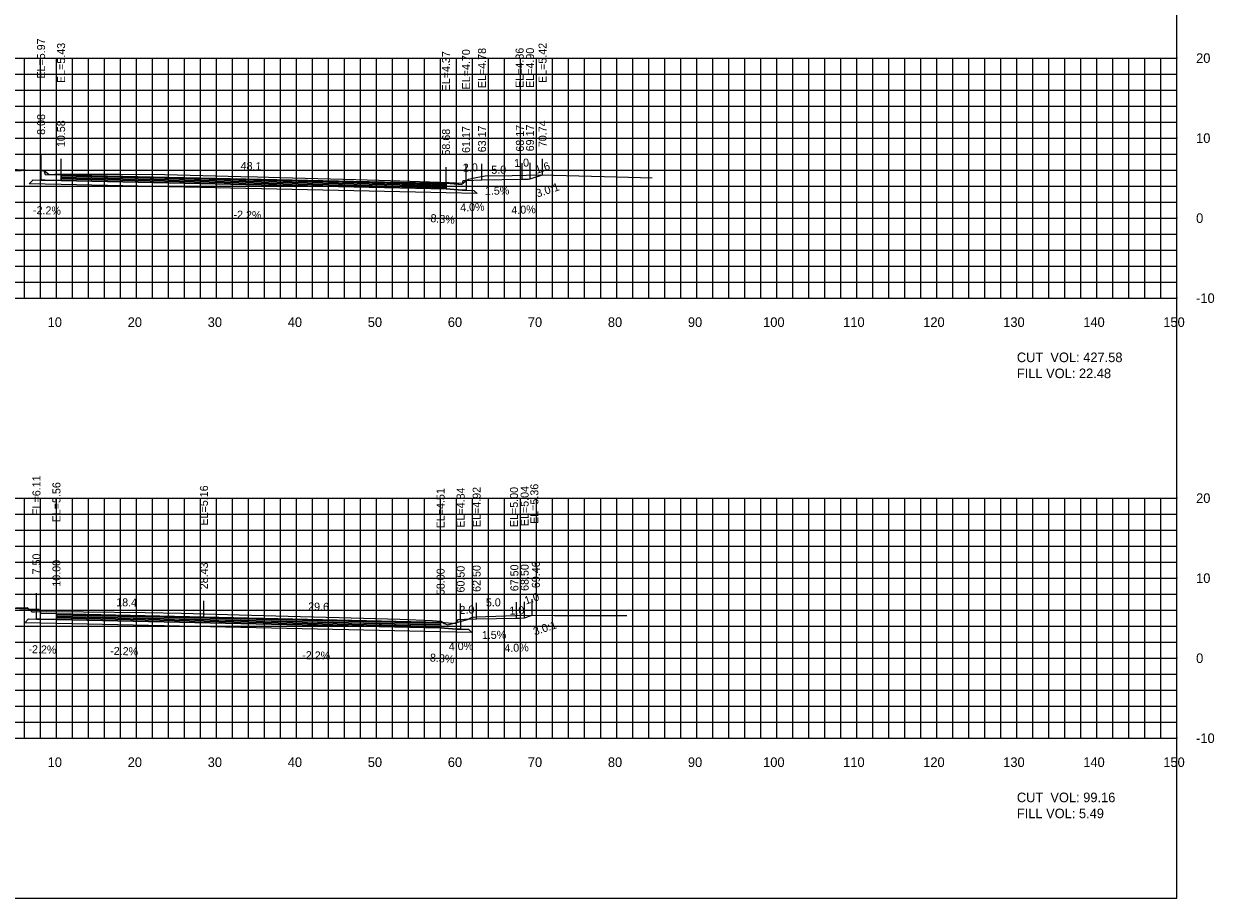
# Model space of a CAD drawing. Extents: x 1797419 to 1809236, y 248759 to 251512.
# Drawn here: x 1808756.9 to 1808905.7, y 250079.4 to 250188.7 of the extents above; entities that cross this region are included whole.
import ezdxf

# ---------------------------------------------------------------- set-up
doc = ezdxf.new("R2010")
doc.units = 0
for name, color, linetype in [('10', 7, 'Continuous'), ('3', 7, 'Continuous'), ('31', 7, 'Continuous'), ('4', 7, 'Continuous'), ('60', 7, 'Continuous'), ('ANNO-TXT', 7, 'Continuous'), ('BASE', 7, 'Continuous'), ('CL-CNST', 7, 'Continuous'), ('Level 62', 7, 'Continuous'), ('LOWER BINDER', 7, 'Continuous'), ('M-ROADS', 7, 'Continuous'), ('UPPER BINDER', 7, 'Continuous'), ('WEARING', 7, 'Continuous')]:
    doc.layers.add(name, color=color, linetype=linetype)

msp = doc.modelspace()

# ---------------------------------------------------------------- linework, layer by layer
for p, q in [((1808759.08, 250170.4), (1808759.08, 250172.4)), ((1808761.58, 250169.86), (1808761.58, 250171.86)), ((1808812.18, 250169.13), (1808812.18, 250171.13)), ((1808814.17, 250169.21), (1808814.17, 250171.21)), ((1808819.18, 250169.29), (1808819.18, 250171.29)), ((1808820.17, 250169.33), (1808820.17, 250171.33)), ((1808821.74, 250169.85), (1808821.74, 250171.85)), ((1808809.68, 250168.8), (1808809.68, 250170.8)), ((1808758.5, 250115.54), (1808758.5, 250117.54)), ((1808761, 250115), (1808761, 250117)), ((1808779.43, 250114.59), (1808779.43, 250116.59)), ((1808809, 250113.94), (1808809, 250115.94)), ((1808811.5, 250114.27), (1808811.5, 250116.27)), ((1808813.5, 250114.35), (1808813.5, 250116.35)), ((1808818.5, 250114.43), (1808818.5, 250116.43)), ((1808819.5, 250114.47), (1808819.5, 250116.47)), ((1808820.46, 250114.79), (1808820.46, 250116.79))]:
    msp.add_line(p, q)
for points in [[(1808601, 250079.43), (1808901, 250079.43), (1808901, 250269.43), (1808601, 250269.43)], [(1808759.08, 250170.4), (1808759.41, 250170.4), (1808759.58, 250169.9), (1808761.58, 250169.86), (1808761.58, 250169.14), (1808759.58, 250169.18), (1808759.08, 250169.18)], [(1808809.68, 250168.8), (1808811.68, 250168.63), (1808811.84, 250169.13), (1808812.18, 250169.13), (1808812.18, 250167.92), (1808811.68, 250167.92), (1808809.68, 250168.08)], [(1808758.5, 250115.54), (1808758.83, 250115.54), (1808759, 250115.04), (1808761, 250115), (1808761, 250114.28), (1808759, 250114.32), (1808758.5, 250114.32)], [(1808809, 250113.94), (1808811, 250113.77), (1808811.17, 250114.27), (1808811.5, 250114.27), (1808811.5, 250113.06), (1808811, 250113.06), (1808809, 250113.22)]]:
    msp.add_lwpolyline(points, close=True)
at = {"layer": '60'}
for p, q in [((1808901, 250154.43), (1808901, 250184.43)), ((1808901.06, 250184.43), (1808901, 250184.43)), ((1808901.06, 250174.43), (1808901, 250174.43)), ((1808901.06, 250164.43), (1808901, 250164.43)), ((1808601, 250154.43), (1808901, 250154.43)), ((1808761, 250154.37), (1808761, 250154.43)), ((1808771, 250154.37), (1808771, 250154.43)), ((1808781, 250154.37), (1808781, 250154.43)), ((1808791, 250154.37), (1808791, 250154.43)), ((1808801, 250154.37), (1808801, 250154.43)), ((1808811, 250154.37), (1808811, 250154.43)), ((1808821, 250154.37), (1808821, 250154.43)), ((1808831, 250154.37), (1808831, 250154.43)), ((1808841, 250154.37), (1808841, 250154.43)), ((1808851, 250154.37), (1808851, 250154.43)), ((1808861, 250154.37), (1808861, 250154.43)), ((1808871, 250154.37), (1808871, 250154.43)), ((1808881, 250154.37), (1808881, 250154.43)), ((1808891, 250154.37), (1808891, 250154.43)), ((1808901, 250154.37), (1808901, 250154.43)), ((1808901.06, 250154.43), (1808901, 250154.43)), ((1808901, 250099.43), (1808901, 250129.43)), ((1808901.06, 250129.43), (1808901, 250129.43)), ((1808901.06, 250119.43), (1808901, 250119.43)), ((1808901.06, 250109.43), (1808901, 250109.43)), ((1808601, 250099.43), (1808901, 250099.43)), ((1808761, 250099.37), (1808761, 250099.43)), ((1808771, 250099.37), (1808771, 250099.43)), ((1808781, 250099.37), (1808781, 250099.43)), ((1808791, 250099.37), (1808791, 250099.43)), ((1808801, 250099.37), (1808801, 250099.43)), ((1808811, 250099.37), (1808811, 250099.43)), ((1808821, 250099.37), (1808821, 250099.43)), ((1808831, 250099.37), (1808831, 250099.43)), ((1808841, 250099.37), (1808841, 250099.43)), ((1808851, 250099.37), (1808851, 250099.43)), ((1808861, 250099.37), (1808861, 250099.43)), ((1808871, 250099.37), (1808871, 250099.43)), ((1808881, 250099.37), (1808881, 250099.43)), ((1808891, 250099.37), (1808891, 250099.43)), ((1808901, 250099.37), (1808901, 250099.43)), ((1808901.06, 250099.43), (1808901, 250099.43))]:
    msp.add_line(p, q, dxfattribs=at)
at = {"layer": 'BASE'}
for points in [[(1808761.58, 250169.14), (1808809.68, 250168.08), (1808811.68, 250167.92), (1808812.18, 250167.92), (1808813.17, 250167.9), (1808813.58, 250167.49), (1808809.68, 250167.58), (1808761.58, 250168.64), (1808757.6, 250168.73), (1808758.08, 250169.2), (1808759.08, 250169.18), (1808759.58, 250169.18)], [(1808761, 250114.28), (1808809, 250113.22), (1808811, 250113.06), (1808811.5, 250113.06), (1808812.5, 250113.04), (1808812.9, 250112.63), (1808809, 250112.72), (1808761, 250113.78), (1808757.03, 250113.86), (1808757.5, 250114.34), (1808758.5, 250114.32), (1808759, 250114.32)]]:
    msp.add_lwpolyline(points, close=True, dxfattribs=at)
at = {"layer": 'CL-CNST'}
for points in [[(1808751, 250170.73), (1808759.08, 250170.4), (1808759.16, 250170.4), (1808759.41, 250170.4), (1808759.58, 250169.9), (1808761.58, 250169.86), (1808809.68, 250168.8), (1808810.45, 250168.74), (1808811.68, 250168.63), (1808811.84, 250169.13), (1808812.06, 250169.13), (1808812.18, 250169.13), (1808814.17, 250169.21), (1808819.18, 250169.29), (1808819.97, 250169.32), (1808820.17, 250169.33), (1808820.45, 250169.42), (1808821.74, 250169.85)], [(1808751, 250115.84), (1808758.5, 250115.54), (1808758.68, 250115.54), (1808758.83, 250115.54), (1808759, 250115.04), (1808761, 250115), (1808779.43, 250114.59), (1808809, 250113.94), (1808811, 250113.77), (1808811.17, 250114.27), (1808811.45, 250114.27), (1808811.5, 250114.27), (1808812, 250114.29), (1808813.5, 250114.35), (1808818.5, 250114.43), (1808818.89, 250114.44), (1808819.5, 250114.47), (1808820.46, 250114.79)]]:
    msp.add_lwpolyline(points, dxfattribs=at)
at = {"layer": 'Level 62'}
for p, q in [((1808601, 250184.43), (1808901, 250184.43)), ((1808757, 250154.43), (1808757, 250184.43)), ((1808759, 250154.43), (1808759, 250184.43)), ((1808761, 250154.43), (1808761, 250184.43)), ((1808763, 250154.43), (1808763, 250184.43)), ((1808765, 250154.43), (1808765, 250184.43)), ((1808767, 250154.43), (1808767, 250184.43)), ((1808769, 250154.43), (1808769, 250184.43)), ((1808771, 250154.43), (1808771, 250184.43)), ((1808773, 250154.43), (1808773, 250184.43)), ((1808775, 250154.43), (1808775, 250184.43)), ((1808777, 250154.43), (1808777, 250184.43)), ((1808779, 250154.43), (1808779, 250184.43)), ((1808781, 250154.43), (1808781, 250184.43)), ((1808783, 250154.43), (1808783, 250184.43)), ((1808785, 250154.43), (1808785, 250184.43)), ((1808787, 250154.43), (1808787, 250184.43)), ((1808789, 250154.43), (1808789, 250184.43)), ((1808791, 250154.43), (1808791, 250184.43)), ((1808793, 250154.43), (1808793, 250184.43)), ((1808795, 250154.43), (1808795, 250184.43)), ((1808797, 250154.43), (1808797, 250184.43)), ((1808799, 250154.43), (1808799, 250184.43)), ((1808801, 250154.43), (1808801, 250184.43)), ((1808803, 250154.43), (1808803, 250184.43)), ((1808805, 250154.43), (1808805, 250184.43)), ((1808807, 250154.43), (1808807, 250184.43)), ((1808809, 250154.43), (1808809, 250184.43)), ((1808811, 250154.43), (1808811, 250184.43)), ((1808813, 250154.43), (1808813, 250184.43)), ((1808815, 250154.43), (1808815, 250184.43)), ((1808817, 250154.43), (1808817, 250184.43)), ((1808819, 250154.43), (1808819, 250184.43)), ((1808821, 250154.43), (1808821, 250184.43)), ((1808823, 250154.43), (1808823, 250184.43)), ((1808825, 250154.43), (1808825, 250184.43)), ((1808827, 250154.43), (1808827, 250184.43)), ((1808829, 250154.43), (1808829, 250184.43)), ((1808831, 250154.43), (1808831, 250184.43)), ((1808833, 250154.43), (1808833, 250184.43)), ((1808835, 250154.43), (1808835, 250184.43)), ((1808837, 250154.43), (1808837, 250184.43)), ((1808839, 250154.43), (1808839, 250184.43)), ((1808841, 250154.43), (1808841, 250184.43)), ((1808843, 250154.43), (1808843, 250184.43)), ((1808845, 250154.43), (1808845, 250184.43)), ((1808847, 250154.43), (1808847, 250184.43)), ((1808849, 250154.43), (1808849, 250184.43)), ((1808851, 250154.43), (1808851, 250184.43)), ((1808853, 250154.43), (1808853, 250184.43)), ((1808855, 250154.43), (1808855, 250184.43)), ((1808857, 250154.43), (1808857, 250184.43)), ((1808859, 250154.43), (1808859, 250184.43)), ((1808861, 250154.43), (1808861, 250184.43)), ((1808863, 250154.43), (1808863, 250184.43)), ((1808865, 250154.43), (1808865, 250184.43)), ((1808867, 250154.43), (1808867, 250184.43)), ((1808869, 250154.43), (1808869, 250184.43)), ((1808871, 250154.43), (1808871, 250184.43)), ((1808873, 250154.43), (1808873, 250184.43)), ((1808875, 250154.43), (1808875, 250184.43)), ((1808877, 250154.43), (1808877, 250184.43)), ((1808879, 250154.43), (1808879, 250184.43)), ((1808881, 250154.43), (1808881, 250184.43)), ((1808883, 250154.43), (1808883, 250184.43)), ((1808885, 250154.43), (1808885, 250184.43)), ((1808887, 250154.43), (1808887, 250184.43)), ((1808889, 250154.43), (1808889, 250184.43)), ((1808891, 250154.43), (1808891, 250184.43)), ((1808893, 250154.43), (1808893, 250184.43)), ((1808895, 250154.43), (1808895, 250184.43)), ((1808897, 250154.43), (1808897, 250184.43)), ((1808899, 250154.43), (1808899, 250184.43)), ((1808901, 250154.43), (1808901, 250184.43)), ((1808601, 250182.43), (1808901, 250182.43)), ((1808601, 250180.43), (1808901, 250180.43)), ((1808601, 250178.43), (1808901, 250178.43)), ((1808601, 250176.43), (1808901, 250176.43)), ((1808601, 250174.43), (1808901, 250174.43)), ((1808601, 250172.43), (1808901, 250172.43)), ((1808601, 250170.43), (1808901, 250170.43)), ((1808601, 250168.43), (1808901, 250168.43)), ((1808601, 250166.43), (1808901, 250166.43)), ((1808601, 250164.43), (1808901, 250164.43)), ((1808601, 250162.43), (1808901, 250162.43)), ((1808601, 250160.43), (1808901, 250160.43)), ((1808601, 250158.43), (1808901, 250158.43)), ((1808601, 250156.43), (1808901, 250156.43)), ((1808601, 250154.43), (1808901, 250154.43)), ((1808601, 250129.43), (1808901, 250129.43)), ((1808757, 250099.43), (1808757, 250129.43)), ((1808759, 250099.43), (1808759, 250129.43)), ((1808761, 250099.43), (1808761, 250129.43)), ((1808763, 250099.43), (1808763, 250129.43)), ((1808765, 250099.43), (1808765, 250129.43)), ((1808767, 250099.43), (1808767, 250129.43)), ((1808769, 250099.43), (1808769, 250129.43)), ((1808771, 250099.43), (1808771, 250129.43)), ((1808773, 250099.43), (1808773, 250129.43)), ((1808775, 250099.43), (1808775, 250129.43)), ((1808777, 250099.43), (1808777, 250129.43)), ((1808779, 250099.43), (1808779, 250129.43)), ((1808781, 250099.43), (1808781, 250129.43)), ((1808783, 250099.43), (1808783, 250129.43)), ((1808785, 250099.43), (1808785, 250129.43)), ((1808787, 250099.43), (1808787, 250129.43)), ((1808789, 250099.43), (1808789, 250129.43)), ((1808791, 250099.43), (1808791, 250129.43)), ((1808793, 250099.43), (1808793, 250129.43)), ((1808795, 250099.43), (1808795, 250129.43)), ((1808797, 250099.43), (1808797, 250129.43)), ((1808799, 250099.43), (1808799, 250129.43)), ((1808801, 250099.43), (1808801, 250129.43)), ((1808803, 250099.43), (1808803, 250129.43)), ((1808805, 250099.43), (1808805, 250129.43)), ((1808807, 250099.43), (1808807, 250129.43)), ((1808809, 250099.43), (1808809, 250129.43)), ((1808811, 250099.43), (1808811, 250129.43)), ((1808813, 250099.43), (1808813, 250129.43)), ((1808815, 250099.43), (1808815, 250129.43)), ((1808817, 250099.43), (1808817, 250129.43)), ((1808819, 250099.43), (1808819, 250129.43)), ((1808821, 250099.43), (1808821, 250129.43)), ((1808823, 250099.43), (1808823, 250129.43)), ((1808825, 250099.43), (1808825, 250129.43)), ((1808827, 250099.43), (1808827, 250129.43)), ((1808829, 250099.43), (1808829, 250129.43)), ((1808831, 250099.43), (1808831, 250129.43)), ((1808833, 250099.43), (1808833, 250129.43)), ((1808835, 250099.43), (1808835, 250129.43)), ((1808837, 250099.43), (1808837, 250129.43)), ((1808839, 250099.43), (1808839, 250129.43)), ((1808841, 250099.43), (1808841, 250129.43)), ((1808843, 250099.43), (1808843, 250129.43)), ((1808845, 250099.43), (1808845, 250129.43)), ((1808847, 250099.43), (1808847, 250129.43)), ((1808849, 250099.43), (1808849, 250129.43)), ((1808851, 250099.43), (1808851, 250129.43)), ((1808853, 250099.43), (1808853, 250129.43)), ((1808855, 250099.43), (1808855, 250129.43)), ((1808857, 250099.43), (1808857, 250129.43)), ((1808859, 250099.43), (1808859, 250129.43)), ((1808861, 250099.43), (1808861, 250129.43)), ((1808863, 250099.43), (1808863, 250129.43)), ((1808865, 250099.43), (1808865, 250129.43)), ((1808867, 250099.43), (1808867, 250129.43)), ((1808869, 250099.43), (1808869, 250129.43)), ((1808871, 250099.43), (1808871, 250129.43)), ((1808873, 250099.43), (1808873, 250129.43)), ((1808875, 250099.43), (1808875, 250129.43)), ((1808877, 250099.43), (1808877, 250129.43)), ((1808879, 250099.43), (1808879, 250129.43)), ((1808881, 250099.43), (1808881, 250129.43)), ((1808883, 250099.43), (1808883, 250129.43)), ((1808885, 250099.43), (1808885, 250129.43)), ((1808887, 250099.43), (1808887, 250129.43)), ((1808889, 250099.43), (1808889, 250129.43)), ((1808891, 250099.43), (1808891, 250129.43)), ((1808893, 250099.43), (1808893, 250129.43)), ((1808895, 250099.43), (1808895, 250129.43)), ((1808897, 250099.43), (1808897, 250129.43)), ((1808899, 250099.43), (1808899, 250129.43)), ((1808901, 250099.43), (1808901, 250129.43)), ((1808601, 250127.43), (1808901, 250127.43)), ((1808601, 250125.43), (1808901, 250125.43)), ((1808601, 250123.43), (1808901, 250123.43)), ((1808601, 250121.43), (1808901, 250121.43)), ((1808601, 250119.43), (1808901, 250119.43)), ((1808601, 250117.43), (1808901, 250117.43)), ((1808601, 250115.43), (1808901, 250115.43)), ((1808601, 250113.43), (1808901, 250113.43)), ((1808601, 250111.43), (1808901, 250111.43)), ((1808601, 250109.43), (1808901, 250109.43)), ((1808601, 250107.43), (1808901, 250107.43)), ((1808601, 250105.43), (1808901, 250105.43)), ((1808601, 250103.43), (1808901, 250103.43)), ((1808601, 250101.43), (1808901, 250101.43)), ((1808601, 250099.43), (1808901, 250099.43))]:
    msp.add_line(p, q, dxfattribs=at)
at = {"layer": 'LOWER BINDER'}
for points in [[(1808761.58, 250169.52), (1808809.68, 250168.46), (1808809.68, 250168.27), (1808761.58, 250169.33)], [(1808761.58, 250169.33), (1808809.68, 250168.27), (1808809.68, 250168.08), (1808761.58, 250169.14)], [(1808761, 250114.66), (1808809, 250113.6), (1808809, 250113.41), (1808761, 250114.47)], [(1808761, 250114.47), (1808809, 250113.41), (1808809, 250113.22), (1808761, 250114.28)]]:
    msp.add_lwpolyline(points, close=True, dxfattribs=at)
at = {"layer": 'M-ROADS'}
for points in [[(1808750.84, 250170.31), (1808759.43, 250170.42), (1808759.71, 250170.17), (1808760.08, 250169.89), (1808760.8, 250169.91), (1808761.75, 250169.92), (1808768.94, 250169.93), (1808774.55, 250169.87), (1808784.05, 250169.63), (1808786.12, 250169.58), (1808788.93, 250169.52), (1808798.4, 250169.28), (1808802.68, 250169.15), (1808810.05, 250168.9), (1808810.88, 250168.85), (1808811.81, 250168.81), (1808812.14, 250169.08), (1808812.47, 250169.3), (1808813.45, 250169.49), (1808814.58, 250169.7), (1808817.95, 250169.75), (1808821.53, 250169.86), (1808831.02, 250169.59), (1808835.44, 250169.48)], [(1808744.6, 250115.41), (1808757.33, 250115.75), (1808757.46, 250115.66), (1808757.94, 250115.23), (1808758.26, 250115.24), (1808759.7, 250115.25), (1808764.37, 250115.21), (1808772.07, 250115.16), (1808776.63, 250115.04), (1808783.85, 250114.83), (1808791.49, 250114.64), (1808796.31, 250114.51), (1808803.92, 250114.3), (1808807.95, 250114.16), (1808809.09, 250114.05), (1808809.45, 250113.78), (1808809.92, 250113.6), (1808812.37, 250114.25), (1808812.96, 250114.54), (1808813.09, 250114.56), (1808813.42, 250114.59), (1808819.61, 250114.8), (1808823.24, 250114.75), (1808832.28, 250114.76)]]:
    msp.add_lwpolyline(points, dxfattribs=at)
at = {"layer": 'UPPER BINDER'}
for points in [[(1808761.58, 250169.71), (1808809.68, 250168.65), (1808809.68, 250168.46), (1808761.58, 250169.52)], [(1808761, 250114.85), (1808809, 250113.79), (1808809, 250113.6), (1808761, 250114.66)]]:
    msp.add_lwpolyline(points, close=True, dxfattribs=at)
at = {"layer": 'WEARING'}
for points in [[(1808761.58, 250169.86), (1808809.68, 250168.8), (1808809.68, 250168.65), (1808761.58, 250169.71)], [(1808761, 250115), (1808809, 250113.94), (1808809, 250113.79), (1808761, 250114.85)]]:
    msp.add_lwpolyline(points, close=True, dxfattribs=at)

# ---------------------------------------------------------------- texts
for rotation, p in [(18.4462, (1808821.1, 250167)), (18.4438, (1808820.77, 250112.26))]:
    msp.add_text('3.0:1', height=1, rotation=rotation).set_placement(p)
at = {"layer": '10'}
for s, p in [('10', (1808759.9, 250150.83)), ('20', (1808769.9, 250150.83)), ('30', (1808779.9, 250150.83)), ('40', (1808789.9, 250150.83)), ('50', (1808799.9, 250150.83)), ('60', (1808809.9, 250150.83)), ('70', (1808819.9, 250150.83)), ('80', (1808829.9, 250150.83)), ('90', (1808839.9, 250150.83)), ('100', (1808849.3, 250150.83)), ('110', (1808859.3, 250150.83)), ('120', (1808869.3, 250150.83)), ('130', (1808879.3, 250150.83)), ('140', (1808889.3, 250150.83)), ('150', (1808899.3, 250150.83)), ('10', (1808759.9, 250095.83)), ('20', (1808769.9, 250095.83)), ('30', (1808779.9, 250095.83)), ('40', (1808789.9, 250095.83)), ('50', (1808799.9, 250095.83)), ('60', (1808809.9, 250095.83)), ('70', (1808819.9, 250095.83)), ('80', (1808829.9, 250095.83)), ('90', (1808839.9, 250095.83)), ('100', (1808849.3, 250095.83)), ('110', (1808859.3, 250095.83)), ('120', (1808869.3, 250095.83)), ('130', (1808879.3, 250095.83)), ('140', (1808889.3, 250095.83)), ('150', (1808899.3, 250095.83))]:
    msp.add_text(s, height=1.2, dxfattribs=at).set_placement(p)
at = {"layer": '3'}
for s, p in [('EL=5.97', (1808759.58, 250181.87)), ('EL=5.43', (1808762.08, 250181.32)), ('EL=4.90', (1808820.67, 250180.71)), ('EL=5.42', (1808822.24, 250181.32)), ('EL=4.37', (1808810.18, 250180.27)), ('EL=4.70', (1808812.68, 250180.52)), ('EL=4.78', (1808814.67, 250180.68)), ('EL=4.86', (1808819.37, 250180.71)), ('8.08', (1808759.58, 250174.84)), ('10.58', (1808762.08, 250173.31)), ('58.68', (1808810.18, 250172.25)), ('61.17', (1808812.68, 250172.58)), ('63.17', (1808814.67, 250172.66)), ('68.17', (1808819.41, 250172.74)), ('69.17', (1808820.67, 250172.78)), ('70.74', (1808822.24, 250173.3)), ('EL=6.11', (1808759, 250127.26)), ('EL=5.56', (1808761.5, 250126.41)), ('EL=5.16', (1808779.93, 250126.01)), ('EL=4.84', (1808812, 250125.74)), ('EL=4.92', (1808814, 250125.82)), ('EL=5.00', (1808818.67, 250125.81)), ('EL=5.04', (1808820, 250125.93)), ('EL=5.36', (1808821.21, 250126.21)), ('EL=4.51', (1808809.5, 250125.66)), ('7.50', (1808759, 250119.9)), ('10.00', (1808761.5, 250118.37)), ('28.43', (1808779.93, 250118.04)), ('58.00', (1808809.5, 250117.31)), ('60.50', (1808812, 250117.64)), ('62.50', (1808814, 250117.72)), ('67.50', (1808818.72, 250117.8)), ('68.50', (1808820, 250117.84)), ('69.46', (1808821.4, 250118.19))]:
    msp.add_text(s, height=1, rotation=90, dxfattribs=at).set_placement(p)
at = {"layer": '31'}
for s, p in [('20', (1808903.4, 250183.83)), ('10', (1808903.4, 250173.83)), ('0', (1808903.4, 250163.83)), ('-10', (1808903.4, 250153.83)), ('20', (1808903.4, 250128.83)), ('10', (1808903.4, 250118.83)), ('0', (1808903.4, 250108.83)), ('-10', (1808903.4, 250098.83))]:
    msp.add_text(s, height=1.2, dxfattribs=at).set_placement(p)
at = {"layer": '4'}
for s, rotation, p in [('48.1', 358.7399, (1808784, 250170.47)), ('2.0', 2.2908, (1808811.81, 250170.22)), ('5.0', 0.8593, (1808815.34, 250169.97)), ('1.0', 2.2917, (1808818.21, 250170.81)), ('1.6', 18.4462, (1808821.01, 250169.96)), ('1.5%', 0.8593, (1808814.54, 250167.34)), ('4.0%', 2.2908, (1808811.46, 250165.25)), ('-2.2%', 358.7396, (1808758.06, 250164.94)), ('-2.2%', 358.7399, (1808783.11, 250164.38)), ('-8.3%', 355.2269, (1808807.25, 250163.99)), ('4.0%', 2.2917, (1808817.86, 250164.93)), ('1.0', 18.4438, (1808819.66, 250116.12)), ('18.4', 358.7396, (1808768.46, 250115.93)), ('29.6', 358.7396, (1808792.44, 250115.4)), ('2.0', 2.2897, (1808811.38, 250114.95)), ('5.0', 0.8595, (1808814.66, 250115.89)), ('1.0', 2.2895, (1808817.62, 250114.86)), ('1.5%', 0.8595, (1808814.16, 250111.82)), ('4.0%', 2.2897, (1808810.04, 250110.38)), ('-2.2%', 358.7396, (1808757.49, 250110.07)), ('-2.2%', 358.7396, (1808767.7, 250109.85)), ('-2.2%', 358.7396, (1808791.7, 250109.32)), ('-8.3%', 355.2549, (1808807.19, 250109.07)), ('4.0%', 2.2895, (1808816.98, 250110.18))]:
    msp.add_text(s, height=1, rotation=rotation, dxfattribs=at).set_placement(p)
at = {"layer": 'ANNO-TXT'}
for s, p in [('CUT  VOL: 427.58', (1808881, 250146.43)), ('FILL VOL: 22.48', (1808881, 250144.43)), ('CUT  VOL: 99.16', (1808881, 250091.43)), ('FILL VOL: 5.49', (1808881, 250089.43))]:
    msp.add_text(s, height=1.2, dxfattribs=at).set_placement(p)

doc.saveas('drawing.dxf')
